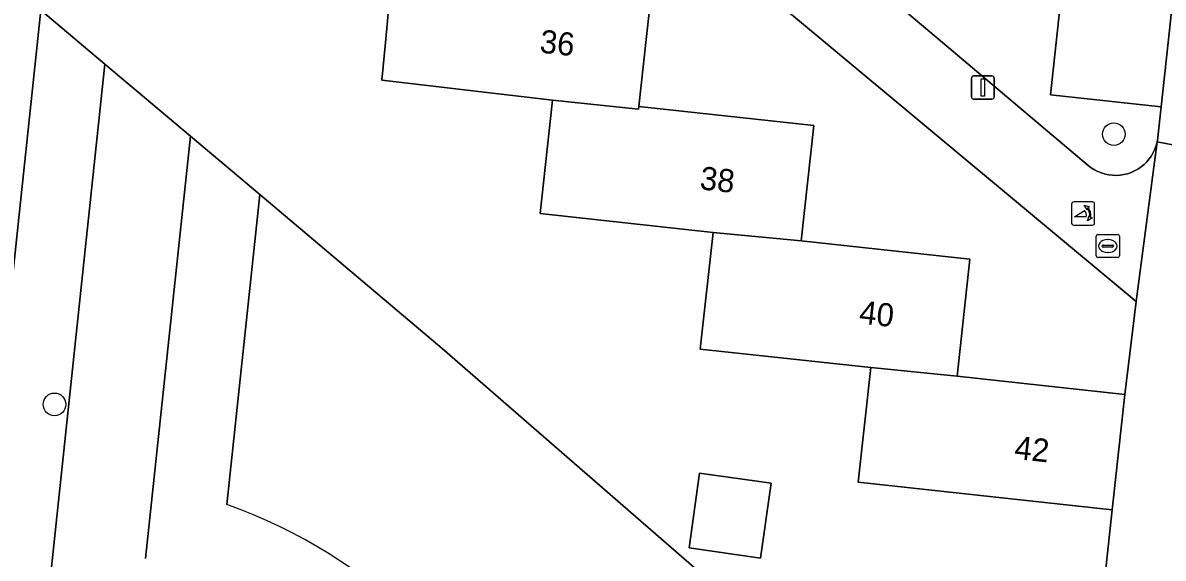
# Model space of a CAD drawing. Extents: x 162026 to 163502, y 387295 to 388169.
# Drawn here: x 162630.46 to 162679.74, y 387977.71 to 388000.85 of the extents above; entities that cross this region are included whole.
import ezdxf

# ---------------------------------------------------------------- set-up
doc = ezdxf.new("R2010")
doc.units = 0
for name, color, linetype in [('IMGEO_Boom', 7, 'Continuous'), ('IMGEO_Erf', 7, 'Continuous'), ('IMGEO_Groenvoorziening', 7, 'Continuous'), ('IMGEO_Lichtmast', 7, 'Continuous'), ('IMGEO_Pand', 7, 'Continuous'), ('IMGEO_Pand_nummerreeks', 7, 'Continuous'), ('IMGEO_Poller', 7, 'Continuous'), ('IMGEO_Rioolput', 7, 'Continuous'), ('IMGEO_Voetpad_open', 7, 'Continuous')]:
    doc.layers.add(name, color=color, linetype=linetype)

msp = doc.modelspace()

# ---------------------------------------------------------------- linework, layer by layer
at = {"layer": 'IMGEO_Boom'}
for centre in [(162677.603, 387996.033), (162631.827, 387984.36)]:
    msp.add_circle(centre, 0.489, dxfattribs=at)
at = {"layer": 'IMGEO_Erf'}
for points in [[(162635.21, 388029.442), (162670.194, 388000), (162676.499, 387994.683), (162676.63, 387994.583), (162676.769, 387994.495), (162676.915, 387994.42), (162677.067, 387994.359), (162677.224, 387994.311), (162677.385, 387994.277), (162677.549, 387994.258), (162677.713, 387994.254), (162677.877, 387994.264), (162678.04, 387994.289), (162678.199, 387994.328), (162678.355, 387994.381), (162678.505, 387994.449), (162678.648, 387994.529), (162678.784, 387994.622), (162678.911, 387994.726), (162679.028, 387994.841), (162679.134, 387994.967), (162679.229, 387995.101), (162679.311, 387995.244), (162679.381, 387995.393), (162679.436, 387995.547), (162679.478, 387995.706), (162679.505, 387995.868), (162679.509, 387995.903), (162679.651, 387997.214), (162674.869, 387997.731), (162675.114, 388000), (162675.402, 388002.672)], [(162633.463, 388022.238), (162632.7, 388015.371), (162643.884, 388014.099), (162643.4, 388008.825), (162650.794, 388008.146), (162650.247, 388003.137), (162657.635, 388002.331), (162657.381, 388000), (162657.08, 387997.238), (162664.638, 387996.413), (162664.094, 387991.427), (162671.386, 387990.632), (162670.835, 387985.577), (162678.079, 387984.786), (162678.576, 387988.802), (162665.132, 388000), (162636.604, 388023.702)], [(162676.749, 387972.585), (162677.535, 387979.804), (162666.563, 387981.001), (162667.103, 387985.947), (162659.734, 387986.752), (162660.284, 387991.787), (162652.808, 387992.603), (162653.343, 387997.505), (162645.978, 387998.363), (162646.129, 388000), (162646.459, 388003.591)], [(162631.239, 388001.391), (162634.008, 387999.059), (162637.7, 387995.95), (162640.699, 387993.423), (162648.586, 387986.781), (162663.2, 387974.064)]]:
    msp.add_lwpolyline(points, dxfattribs=at)
msp.add_lwpolyline([(162659.248, 387978.162), (162659.696, 387981.385), (162662.79, 387980.955), (162662.341, 387977.721)], close=True, dxfattribs=at)
at = {"layer": 'IMGEO_Groenvoorziening'}
for points in [[(162631.366, 387974.206), (162634.008, 387999.059), (162631.239, 388001.391), (162628.188, 387972.697), (162628.224, 387971.728), (162633.049, 387971.09)], [(162635.76, 387977.706), (162637.7, 387995.95), (162634.008, 387999.059), (162631.366, 387974.206)], [(162639.276, 387980.037), (162640.699, 387993.423), (162637.7, 387995.95), (162635.76, 387977.706)], [(162648.586, 387986.781), (162640.699, 387993.423), (162639.276, 387980.037)], [(162653.024, 387966.932), (162663.2, 387974.064), (162648.586, 387986.781)]]:
    msp.add_lwpolyline(points, dxfattribs=at)
msp.add_arc((162631.305, 387957.912), 23.517, 22.5547, 70.1887, dxfattribs=at)
msp.add_arc((162631.305, 387957.912), 23.517, 22.5547, 70.1887, dxfattribs=at)
at = {"layer": 'IMGEO_Lichtmast'}
for p, q in [((162671.447, 387997.651), (162671.447, 387998.451)), ((162671.447, 387998.451), (162671.447, 387997.651)), ((162671.547, 387998.551), (162672.337, 387998.551)), ((162672.337, 387998.551), (162671.547, 387998.551)), ((162672.437, 387998.451), (162672.437, 387997.651)), ((162672.437, 387997.651), (162672.437, 387998.451)), ((162672.337, 387997.551), (162671.547, 387997.551)), ((162671.547, 387997.551), (162672.337, 387997.551))]:
    msp.add_line(p, q, dxfattribs=at)
msp.add_lwpolyline([(162671.867, 387998.426), (162672.017, 387998.426), (162672.017, 387997.676), (162671.867, 387997.676), (162671.867, 387998.426)], dxfattribs=at)
for centre, start, end in [((162671.547, 387998.451), 90, 180), ((162671.547, 387998.451), 90, 180), ((162672.337, 387998.451), 0, 90), ((162672.337, 387998.451), 360, 90), ((162671.547, 387997.651), 180, 270), ((162671.547, 387997.651), 180, 270), ((162672.337, 387997.651), 270, 0), ((162672.337, 387997.651), 270, 0)]:
    msp.add_arc(centre, 0.1, start, end, dxfattribs=at)
at = {"layer": 'IMGEO_Pand'}
for points in [[(162657.08, 387997.238), (162657.381, 388000), (162657.635, 388002.331), (162650.247, 388003.137), (162646.459, 388003.591), (162646.129, 388000), (162645.978, 387998.363), (162653.343, 387997.505), (162657.067, 387997.111)], [(162679.952, 388000), (162680.185, 388002.155), (162675.402, 388002.672), (162675.114, 388000), (162674.869, 387997.731), (162679.651, 387997.214)], [(162657.067, 387997.111), (162653.343, 387997.505), (162652.808, 387992.603), (162660.284, 387991.787), (162664.094, 387991.427), (162664.638, 387996.413), (162657.08, 387997.238)], [(162660.284, 387991.787), (162659.734, 387986.752), (162667.103, 387985.947), (162670.835, 387985.577), (162671.386, 387990.632), (162664.094, 387991.427)], [(162678.079, 387984.786), (162670.835, 387985.577), (162667.103, 387985.947), (162666.563, 387981.001), (162677.535, 387979.804)], [(162659.248, 387978.162), (162662.341, 387977.721), (162662.79, 387980.955), (162659.696, 387981.385)]]:
    msp.add_lwpolyline(points, close=True, dxfattribs=at)
at = {"layer": 'IMGEO_Poller'}
for p, q in [((162675.779, 387993.011), (162675.779, 387992.204)), ((162675.779, 387993.011), (162675.779, 387992.204)), ((162676.681, 387993.106), (162675.873, 387993.106)), ((162676.681, 387993.106), (162675.873, 387993.106)), ((162676.775, 387992.204), (162676.775, 387993.011)), ((162676.775, 387992.204), (162676.775, 387993.011)), ((162675.873, 387992.109), (162676.681, 387992.109)), ((162675.873, 387992.109), (162676.681, 387992.109))]:
    msp.add_line(p, q, dxfattribs=at)
for points in [[(162676.458, 387992.835), (162676.446, 387992.762), (162676.321, 387992.967)], [(162676.321, 387992.967), (162676.552, 387992.901), (162676.481, 387992.869)], [(162676.414, 387992.462), (162675.901, 387992.462), (162676.331, 387992.737)], [(162676.474, 387992.29), (162676.54, 387992.521), (162676.57, 387992.453)], [(162676.606, 387992.426), (162676.678, 387992.415), (162676.474, 387992.29)]]:
    msp.add_lwpolyline(points, dxfattribs=at)
for centre, radius, start, end in [((162675.873, 387993.011), 0.0946, 90, 180), ((162675.873, 387993.011), 0.0946, 90, 180), ((162676.1, 387992.522), 0.476, 351.7527, 41.1691), ((162676.1, 387992.522), 0.516, 349.3569, 42.2912), ((162676.681, 387993.011), 0.0946, 0, 90), ((162676.681, 387993.011), 0.0946, 0, 90), ((162676.086, 387992.512), 0.332, 351.3247, 42.4854), ((162675.873, 387992.204), 0.0946, 180, 270), ((162675.873, 387992.204), 0.0946, 180, 270), ((162676.681, 387992.204), 0.0946, 270, 0), ((162676.681, 387992.204), 0.0946, 270, 0)]:
    msp.add_arc(centre, radius, start, end, dxfattribs=at)
at = {"layer": 'IMGEO_Rioolput'}
for p, q in [((162676.842, 387990.775), (162676.842, 387991.627)), ((162676.917, 387991.701), (162677.769, 387991.701)), ((162677.33, 387991.481), (162677.355, 387991.481)), ((162677.843, 387991.627), (162677.843, 387990.775)), ((162677.101, 387991.195), (162677.101, 387991.207)), ((162677.539, 387991.158), (162677.141, 387991.158)), ((162677.144, 387991.244), (162677.542, 387991.244)), ((162677.353, 387990.921), (162677.328, 387990.921)), ((162677.585, 387991.207), (162677.585, 387991.195)), ((162677.769, 387990.701), (162676.917, 387990.701))]:
    msp.add_line(p, q, dxfattribs=at)
for points in [[(162676.842, 387990.775), (162676.842, 387991.627)], [(162676.917, 387991.701), (162677.769, 387991.701)], [(162677.843, 387991.627), (162677.843, 387990.775)], [(162677.769, 387990.701), (162676.917, 387990.701)]]:
    msp.add_lwpolyline(points, dxfattribs=at)
for centre, radius, start, end in [((162676.919, 387991.625), 0.0765, 91.552, 178.448), ((162676.919, 387991.625), 0.0765, 91.552, 178.448), ((162677.767, 387991.625), 0.0765, 1.552, 88.448), ((162677.767, 387991.625), 0.0765, 1.552, 88.448), ((162677.141, 387991.204), 0.0403, 85.8775, 175.7526), ((162677.138, 387991.194), 0.0366, 178.938, 274.7102), ((162677.542, 387991.201), 0.043, 264.8664, 352.4533), ((162677.546, 387991.206), 0.0386, 1.7309, 96.639), ((162676.919, 387990.777), 0.0765, 181.552, 268.448), ((162676.919, 387990.777), 0.0765, 181.552, 268.448), ((162677.767, 387990.777), 0.0765, 271.552, 358.448), ((162677.767, 387990.777), 0.0765, 271.552, 358.448)]:
    msp.add_arc(centre, radius, start, end, dxfattribs=at)
for centre, major_axis, ratio, start_param, end_param in [((162677.329, 387991.201), (-0.387, 0.002), 0.722429, 4.712389, 7.853982), ((162677.354, 387991.201), (-0.39, 0.002), 0.717154, 1.570796, 4.712389)]:
    msp.add_ellipse(centre, major_axis=major_axis, ratio=ratio, start_param=start_param, end_param=end_param, dxfattribs=at)
at = {"layer": 'IMGEO_Voetpad_open'}
for points in [[(162628.188, 387972.697), (162631.239, 388001.391), (162632.171, 388010.158), (162632.7, 388015.371), (162633.463, 388022.238), (162634.457, 388031.166), (162636.819, 388052.733)], [(162636.604, 388023.702), (162665.132, 388000), (162678.576, 387988.802), (162679.478, 387995.706), (162679.436, 387995.547), (162679.381, 387995.393), (162679.311, 387995.244), (162679.229, 387995.101), (162679.134, 387994.967), (162679.028, 387994.841), (162678.911, 387994.726), (162678.784, 387994.622), (162678.648, 387994.529), (162678.505, 387994.449), (162678.355, 387994.381), (162678.199, 387994.328), (162678.04, 387994.289), (162677.877, 387994.264), (162677.713, 387994.254), (162677.549, 387994.258), (162677.385, 387994.277), (162677.224, 387994.311), (162677.067, 387994.359), (162676.915, 387994.42), (162676.769, 387994.495), (162676.63, 387994.583), (162676.499, 387994.683), (162670.194, 388000), (162635.21, 388029.442)], [(162680.185, 388002.155), (162679.952, 388000), (162679.651, 387997.214), (162679.509, 387995.903), (162679.505, 387995.868), (162679.478, 387995.706), (162682.406, 387995.149), (162710.775, 387991.923), (162711.103, 387995.021), (162695.358, 387996.686), (162694.516, 387996.778), (162693.422, 387996.985), (162692.352, 387997.289), (162691.313, 387997.687), (162690.314, 387998.176), (162689.363, 387998.753), (162687.793, 388000), (162686.561, 388001.333)], [(162679.75, 387971.22), (162679.917, 387972.727), (162681.167, 387983.999), (162682.406, 387995.149), (162679.478, 387995.706), (162678.576, 387988.802), (162678.079, 387984.786), (162677.535, 387979.804), (162676.749, 387972.585), (162676.658, 387971.751), (162676.532, 387970.592), (162665.309, 387962.582)]]:
    msp.add_lwpolyline(points, dxfattribs=at)

# ---------------------------------------------------------------- texts
at = {"layer": 'IMGEO_Pand_nummerreeks'}
for s, rotation, p in [('36', 353.7739, (162652.765, 387999.564)), ('38', 353.7705, (162659.685, 387993.655)), ('40', 353.778, (162666.567, 387987.859)), ('42', 353.7683, (162673.277, 387982.011))]:
    msp.add_text(s, height=1, rotation=rotation, dxfattribs=at).set_placement(p)

doc.saveas('drawing.dxf')
